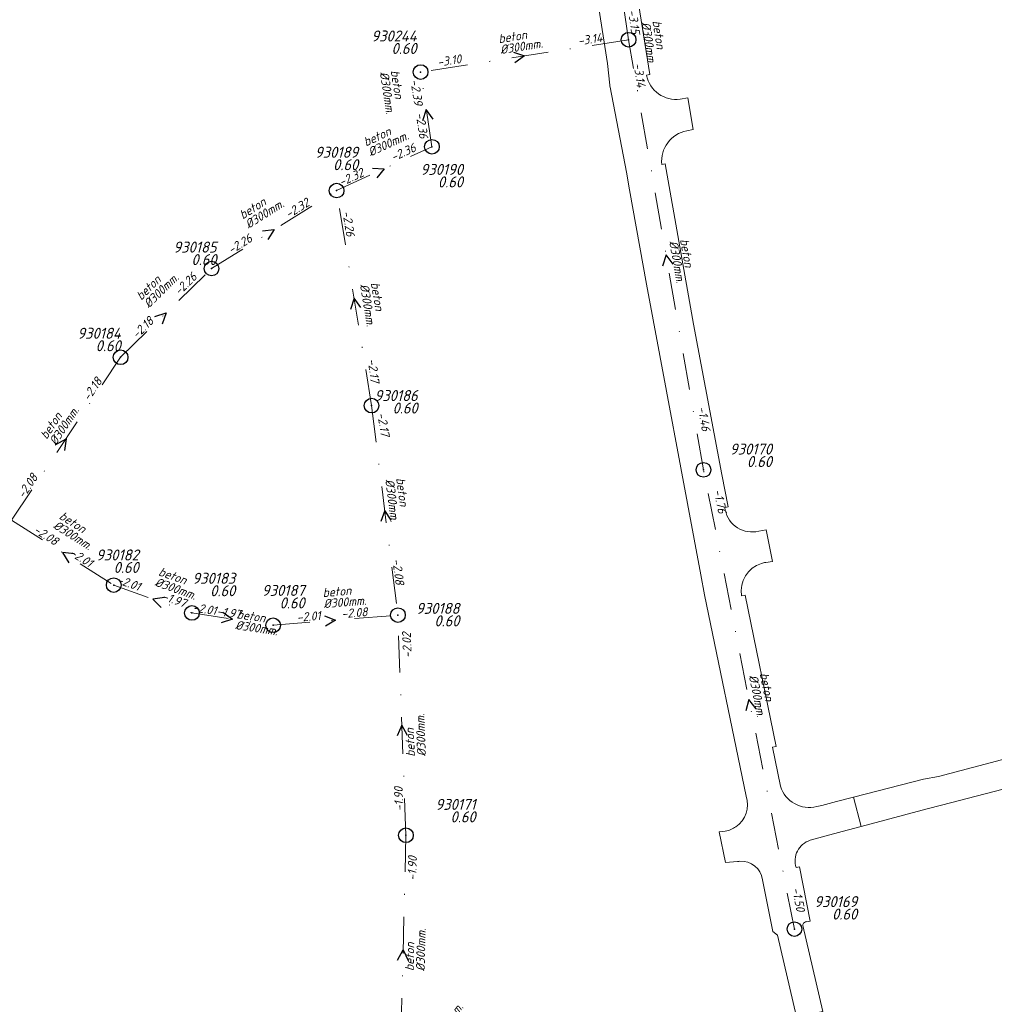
# Model space of a CAD drawing. Extents: x 148869 to 161638, y 453607 to 469810.
# Tile 662 of 1056: x 153665 to 153798, y 467904 to 468038. Entities that reach past the tile are written whole.
import ezdxf
from ezdxf.enums import TextEntityAlignment as Align

# ---------------------------------------------------------------- set-up
doc = ezdxf.new("R2010")
doc.units = 0
doc.header["$PDMODE"] = 32
doc.header["$PDSIZE"] = 2
doc.linetypes.add('RI-VWA', pattern=[11, 5, -3, 0, -3])
doc.layers.get('0').update_dxf_attribs({"linetype": 'CONTINUOUS'})
for name, color, linetype in [('B-OI-RI-BOB-T18-niet meenemen', 252, 'CONTINUOUS'), ('B-OI-RI-DIAMETER-T18-niet meenemen', 252, 'CONTINUOUS'), ('B-OI-RI-MATERIAAL-T18-niet meenemen', 252, 'CONTINUOUS'), ('B-OI-RI-STROOMRICHTING-S-niet meenemen', 252, 'CONTINUOUS'), ('B-OI-RI-VWA_PUTDEKSELHOOGTE-T25-niet meenemen', 252, 'CONTINUOUS'), ('gs dwa', 252, 'CONTINUOUS')]:
    doc.layers.add(name, color=color, linetype=linetype)
for name, color, linetype, lineweight in [('B-OI-RI-VWA_TRANSPORTLEIDING-G-niet meenemen', 252, 'RI-VWA', 18), ('B-RO-VH-VERHARDING_ASFALT-GV', 251, 'CONTINUOUS', 18), ('B-RO-VH-VERHARDING_STRAATBAKSTEEN-GV', 251, 'CONTINUOUS', 18)]:
    doc.layers.add(name, color=color, linetype=linetype, lineweight=lineweight)
doc.styles.add('iso15', font='ISO.shx', dxfattribs={"oblique": 15})
doc.styles.add('NLCS-ISO-M750_CURSIEF', font='NLCS-ISO.ttf', dxfattribs={"oblique": 15})

# ---------------------------------------------------------------- blocks, each defined once
blk = doc.blocks.new('ACMAP_ANN_TEMPLATE_diam')
at = {"color": 0, "linetype": 'ByBlock', "style": 'iso15', "oblique": 15}
blk.add_attdef('diam', (0.5, -1.3), '', height=1.2, dxfattribs=at)
blk = doc.blocks.new('ACMAP_ANN_TEMPLATE_mat')
at = {"color": 0, "linetype": 'ByBlock', "style": 'iso15', "oblique": 15}
blk.add_attdef('mat', (0.5, 0.2), '', height=1.2, dxfattribs=at)
blk = doc.blocks.new('ACMAP_ANN_TEMPLATE_nap-l')
at = {"color": 0, "linetype": 'ByBlock', "style": 'iso15', "oblique": 15}
blk.add_attdef('nap-l', (3.3, 0.2), '', height=1.2, dxfattribs=at)
blk = doc.blocks.new('ACMAP_ANN_TEMPLATE_nap-r')
at = {"color": 0, "linetype": 'ByBlock', "style": 'iso15', "oblique": 15}
blk.add_attdef('nap-r', text='', height=1.2, dxfattribs=at).set_placement((-4.1, 0.2), align=Align.RIGHT)
blk = doc.blocks.new('ACMAP_ANN_TEMPLATE_puth-dwa')
at = {"color": 0, "linetype": 'ByBlock', "style": 'iso15', "oblique": 15}
blk.add_attdef('puth-dwa', text='', height=1.5, dxfattribs=at).set_placement((2.7, 1), align=Align.RIGHT)
blk = doc.blocks.new('ACMAP_ANN_TEMPLATE_putnr-dwa')
at = {"color": 0, "linetype": 'ByBlock', "style": 'iso15', "oblique": 15}
blk.add_attdef('putnr-dwa', text='', height=1.5, dxfattribs=at).set_placement((2.7, 2.7), align=Align.RIGHT)

msp = doc.modelspace()

# ---------------------------------------------------------------- linework, layer by layer
at = {"layer": 'B-OI-RI-STROOMRICHTING-S-niet meenemen'}
for points in [[(153732.67, 468033.58), (153734.21, 468033.09), (153732.89, 468032.16)], [(153721.74, 468024.48), (153720.81, 468025.8), (153720.31, 468024.26)], [(153713.48, 468017.77), (153715.08, 468017.72), (153714.08, 468016.47)], [(153698.47, 468009.27), (153700.07, 468009.42), (153699.23, 468008.05)], [(153754.43, 468004.69), (153753.47, 468005.98), (153753.01, 468004.44)], [(153711.91, 467998.78), (153710.97, 468000.08), (153710.49, 467998.55)], [(153683.82, 467997.57), (153685.35, 467998.07), (153684.83, 467996.54)], [(153670.33, 467980.12), (153671.73, 467980.92), (153671.53, 467979.32)], [(153716.04, 467969.82), (153715.15, 467971.16), (153714.61, 467969.64)], [(153672.86, 467965.23), (153671.26, 467965.4), (153672.09, 467964.01)], [(153685.15, 467959.27), (153683.55, 467959.07), (153684.67, 467957.91)], [(153693.09, 467957.27), (153694.41, 467956.34), (153692.88, 467955.84)], [(153706.95, 467956.79), (153708.44, 467956.19), (153707.06, 467955.36)], [(153765.76, 467944.11), (153764.77, 467945.39), (153764.35, 467943.83)], [(153718.26, 467940.47), (153717.48, 467941.88), (153716.82, 467940.41)], [(153716.9, 467909.86), (153717.65, 467911.28), (153718.33, 467909.82)]]:
    msp.add_lwpolyline(points, dxfattribs=at)
at = {"layer": 'B-OI-RI-VWA_TRANSPORTLEIDING-G-niet meenemen'}
for p, q in [((153748.37, 468035.29), (153747.41, 468041.89)), ((153748.37, 468035.29), (153720.04, 468030.89)), ((153758.58, 467976.68), (153748.37, 468035.29)), ((153721.58, 468020.7), (153720.04, 468030.89)), ((153708.59, 468014.74), (153721.58, 468020.7)), ((153691.55, 468004.11), (153708.59, 468014.74)), ((153713.35, 467985.43), (153708.59, 468014.74)), ((153679.16, 467992.02), (153691.55, 468004.11)), ((153664.3, 467969.82), (153679.16, 467992.02)), ((153713.35, 467985.43), (153716.94, 467956.88)), ((153770.97, 467914.09), (153758.58, 467976.68)), ((153664.3, 467969.82), (153678.22, 467960.97)), ((153678.22, 467960.97), (153688.88, 467957.18)), ((153688.88, 467957.18), (153699.94, 467955.5)), ((153699.94, 467955.5), (153716.94, 467956.88)), ((153718.03, 467926.88), (153716.94, 467956.88)), ((153718.03, 467926.88), (153717.27, 467895.68))]:
    msp.add_line(p, q, dxfattribs=at)
at = {"layer": 'B-RO-VH-VERHARDING_ASFALT-GV', "flags": 128}
msp.add_lwpolyline([(153789.06, 467930.5), (153791.02, 467930.99), (153812.53, 467936.55), (153815.33, 467937.28), (153894.43, 467957.7), (153893.41, 467961.66), (153891.84, 467961.31), (153843.92, 467949.02), (153840.02, 467947.99), (153811.27, 467940.29), (153809.3, 467939.85), (153790.61, 467934.88), (153788.57, 467934.51), (153779.01, 467932.07), (153780.05, 467928.06)], close=True, dxfattribs=at)
at = {"layer": 'B-RO-VH-VERHARDING_STRAATBAKSTEEN-GV', "flags": 128}
for points in [[(153750.8, 468030.47), (153751.27, 468030.54), (153747.72, 468052.82), (153747.52, 468054.05), (153747.45, 468054.8), (153742.03, 468054.07), (153742.2, 468053.27), (153745.49, 468032.07), (153745.8, 468029.1)], [(153745.84, 468028.84), (153745.84, 468028.83), (153748.09, 468017.26), (153748.51, 468014.84), (153750.79, 468001.96), (153758.21, 467962.38), (153758.72, 467959.63), (153764.41, 467932.21)], [(153756.3, 468022.88), (153757.19, 468023.04), (153756.43, 468027.37), (153755.41, 468027.19)], [(153761.55, 467971.17), (153761.48, 467971.53), (153761.94, 467971.62), (153761.07, 467976.05), (153757.23, 467996.55), (153753.36, 468018.38), (153752.9, 468018.29), (153752.89, 468018.3)], [(153767.05, 467964.07), (153767.98, 467964.21), (153767.13, 467968.49), (153766.1, 467968.32)], [(153769.05, 467933.56), (153767.97, 467938.87), (153768.46, 467938.97), (153764.24, 467959.6), (153763.76, 467959.5), (153763.75, 467959.54)], [(153773.1, 467926.2), (153777.48, 467927.39), (153780.05, 467928.06), (153779.01, 467932.07), (153776.7, 467931.48), (153774.69, 467930.96), (153774.01, 467930.78)], [(153761.55, 467927.44), (153760.73, 467927.36), (153761.59, 467923.16), (153763.23, 467923.31)], [(153772.48, 467915.08), (153772.64, 467915.11), (153772.64, 467915.1), (153773.12, 467915.19), (153771.67, 467922.58), (153771.2, 467922.48)], [(153766.63, 467920.83), (153768.04, 467913.75), (153768.66, 467913.28), (153771.27, 467902.15), (153774.86, 467902.85), (153772.12, 467914.57)]]:
    msp.add_lwpolyline(points, dxfattribs=at)
at = {"layer": 'B-RO-VH-VERHARDING_STRAATBAKSTEEN-GV'}
for points in [[(153755.41, 468027.19, -0.396193), (153750.8, 468030.47)], [(153745.8, 468029.1, -0.015877), (153745.84, 468028.84)], [(153752.89, 468018.3, -0.39076), (153756.3, 468022.88)], [(153766.1, 467968.32, -0.425793), (153761.55, 467971.17)], [(153763.75, 467959.54, -0.370157), (153766.46, 467963.93)], [(153766.46, 467963.93, -0.037707), (153767.05, 467964.07)], [(153774.01, 467930.78, -0.394183), (153769.05, 467933.56)], [(153764.41, 467932.21, -0.331044), (153762.98, 467928.03)], [(153762.98, 467928.03, -0.104593), (153761.55, 467927.44)], [(153771.2, 467922.48, -0.417363), (153773.1, 467926.2)], [(153763.23, 467923.31, -0.025932), (153763.54, 467923.34)], [(153763.54, 467923.34, -0.392179), (153766.63, 467920.83)], [(153772.12, 467914.57, -0.364199), (153772.48, 467915.08)]]:
    msp.add_lwpolyline(points, format="xyb", dxfattribs=at)
at = {"layer": 'gs dwa'}
for p in [(153748.37, 468035.29), (153720.04, 468030.89), (153721.58, 468020.7), (153708.59, 468014.74), (153691.55, 468004.11), (153679.16, 467992.02), (153713.35, 467985.43), (153758.58, 467976.68), (153678.22, 467960.97), (153688.88, 467957.18), (153716.94, 467956.88), (153699.94, 467955.5), (153718.03, 467926.88), (153770.97, 467914.09)]:
    msp.add_point(p, dxfattribs=at)

# ---------------------------------------------------------------- block references
at = {"layer": 'B-OI-RI-BOB-T18-niet meenemen'}
ref = msp.add_blockref('ACMAP_ANN_TEMPLATE_nap-l', (153747.61, 468042.56), dxfattribs=dict(at, rotation=278.1447127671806))
ref.add_attrib('nap-l', '-3.15', (153748.28, 468039.32), dxfattribs={"layer": '0', "color": 0, "linetype": 'ByBlock', "height": 1.2, "rotation": 278.1447, "style": 'NLCS-ISO-M750_CURSIEF', "oblique": 15})
ref = msp.add_blockref('ACMAP_ANN_TEMPLATE_nap-l', (153738.31, 468033.8), dxfattribs=dict(at, rotation=8.828210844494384))
ref.add_attrib('nap-l', '-3.14', (153741.54, 468034.51), dxfattribs={"layer": '0', "color": 0, "linetype": 'ByBlock', "height": 1.2, "rotation": 8.8282, "style": 'NLCS-ISO-M750_CURSIEF', "oblique": 15})
ref = msp.add_blockref('ACMAP_ANN_TEMPLATE_nap-r', (153729.74, 468032.55), dxfattribs=dict(at, rotation=8.828210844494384))
ref.add_attrib('nap-r', '-3.10', dxfattribs={"layer": '0', "color": 0, "linetype": 'ByBlock', "height": 1.2, "rotation": 8.8282, "style": 'NLCS-ISO-M750_CURSIEF', "oblique": 15}).set_placement((153725.65, 468032.12), align=Align.RIGHT)
ref = msp.add_blockref('ACMAP_ANN_TEMPLATE_nap-l', (153748.37, 468035.29), dxfattribs=dict(at, rotation=278.2758928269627))
ref.add_attrib('nap-l', '-3.14', (153749.04, 468032.05), dxfattribs={"layer": '0', "color": 0, "linetype": 'ByBlock', "height": 1.2, "rotation": 278.2759, "style": 'NLCS-ISO-M750_CURSIEF', "oblique": 15})
ref = msp.add_blockref('ACMAP_ANN_TEMPLATE_nap-r', (153719.58, 468022.21), dxfattribs=dict(at, rotation=278.5939938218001))
ref.add_attrib('nap-r', '-2.39', dxfattribs={"layer": '0', "color": 0, "linetype": 'ByBlock', "height": 1.2, "rotation": 278.594, "style": 'NLCS-ISO-M750_CURSIEF', "oblique": 15}).set_placement((153719.17, 468026.29), align=Align.RIGHT)
ref = msp.add_blockref('ACMAP_ANN_TEMPLATE_nap-l', (153718.67, 468028.51), dxfattribs=dict(at, rotation=278.5939938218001))
ref.add_attrib('nap-l', '-2.36', (153719.36, 468025.28), dxfattribs={"layer": '0', "color": 0, "linetype": 'ByBlock', "height": 1.2, "rotation": 278.594, "style": 'NLCS-ISO-M750_CURSIEF', "oblique": 15})
ref = msp.add_blockref('ACMAP_ANN_TEMPLATE_nap-r', (153723.33, 468021.68), dxfattribs=dict(at, rotation=24.64634218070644))
ref.add_attrib('nap-r', '-2.36', dxfattribs={"layer": '0', "color": 0, "linetype": 'ByBlock', "height": 1.2, "rotation": 24.6463, "style": 'NLCS-ISO-M750_CURSIEF', "oblique": 15}).set_placement((153719.52, 468020.15), align=Align.RIGHT)
ref = msp.add_blockref('ACMAP_ANN_TEMPLATE_nap-l', (153706.33, 468013.72), dxfattribs=dict(at, rotation=24.64634218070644))
ref.add_attrib('nap-l', '-2.32', (153709.24, 468015.28), dxfattribs={"layer": '0', "color": 0, "linetype": 'ByBlock', "height": 1.2, "rotation": 24.6463, "style": 'NLCS-ISO-M750_CURSIEF', "oblique": 15})
ref = msp.add_blockref('ACMAP_ANN_TEMPLATE_nap-r', (153708.59, 468014.74), dxfattribs=dict(at, rotation=31.95699917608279))
ref.add_attrib('nap-r', '-2.32', dxfattribs={"layer": '0', "color": 0, "linetype": 'ByBlock', "height": 1.2, "rotation": 31.957, "style": 'NLCS-ISO-M750_CURSIEF', "oblique": 15}).set_placement((153705.01, 468012.74), align=Align.RIGHT)
ref = msp.add_blockref('ACMAP_ANN_TEMPLATE_nap-r', (153710.39, 468004.34), dxfattribs=dict(at, rotation=279.2244106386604))
ref.add_attrib('nap-r', '-2.26', dxfattribs={"layer": '0', "color": 0, "linetype": 'ByBlock', "height": 1.2, "rotation": 279.2244, "style": 'NLCS-ISO-M750_CURSIEF', "oblique": 15}).set_placement((153709.93, 468008.42), align=Align.RIGHT)
ref = msp.add_blockref('ACMAP_ANN_TEMPLATE_nap-l', (153691.55, 468004.11), dxfattribs=dict(at, rotation=31.95699917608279))
ref.add_attrib('nap-l', '-2.26', (153694.24, 468006.03), dxfattribs={"layer": '0', "color": 0, "linetype": 'ByBlock', "height": 1.2, "rotation": 31.957, "style": 'NLCS-ISO-M750_CURSIEF', "oblique": 15})
ref = msp.add_blockref('ACMAP_ANN_TEMPLATE_nap-r', (153692.74, 468005.54), dxfattribs=dict(at, rotation=44.29788098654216))
ref.add_attrib('nap-r', '-2.26', dxfattribs={"layer": '0', "color": 0, "linetype": 'ByBlock', "height": 1.2, "rotation": 44.2979, "style": 'NLCS-ISO-M750_CURSIEF', "oblique": 15}).set_placement((153689.66, 468002.82), align=Align.RIGHT)
ref = msp.add_blockref('ACMAP_ANN_TEMPLATE_nap-l', (153679.16, 467992.02), dxfattribs=dict(at, rotation=44.29788098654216))
ref.add_attrib('nap-l', '-2.18', (153681.38, 467994.47), dxfattribs={"layer": '0', "color": 0, "linetype": 'ByBlock', "height": 1.2, "rotation": 44.2979, "style": 'NLCS-ISO-M750_CURSIEF', "oblique": 15})
ref = msp.add_blockref('ACMAP_ANN_TEMPLATE_nap-l', (153712.22, 467994.99), dxfattribs=dict(at, rotation=277.1670021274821))
ref.add_attrib('nap-l', '-2.17', (153712.83, 467991.74), dxfattribs={"layer": '0', "color": 0, "linetype": 'ByBlock', "height": 1.2, "rotation": 277.167, "style": 'NLCS-ISO-M750_CURSIEF', "oblique": 15})
ref = msp.add_blockref('ACMAP_ANN_TEMPLATE_nap-r', (153679.16, 467992.02), dxfattribs=dict(at, rotation=56.20285992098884))
ref.add_attrib('nap-r', '-2.18', dxfattribs={"layer": '0', "color": 0, "linetype": 'ByBlock', "height": 1.2, "rotation": 56.2029, "style": 'NLCS-ISO-M750_CURSIEF', "oblique": 15}).set_placement((153676.71, 467988.72), align=Align.RIGHT)
ref = msp.add_blockref('ACMAP_ANN_TEMPLATE_nap-l', (153757.03, 467988.43), dxfattribs=dict(at, rotation=279.881895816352))
ref.add_attrib('nap-l', '-1.46', (153757.79, 467985.21), dxfattribs={"layer": '0', "color": 0, "linetype": 'ByBlock', "height": 1.2, "rotation": 279.8819, "style": 'NLCS-ISO-M750_CURSIEF', "oblique": 15})
ref = msp.add_blockref('ACMAP_ANN_TEMPLATE_nap-l', (153713.4, 467987.63), dxfattribs=dict(at, rotation=279.2244106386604))
ref.add_attrib('nap-l', '-2.17', (153714.12, 467984.41), dxfattribs={"layer": '0', "color": 0, "linetype": 'ByBlock', "height": 1.2, "rotation": 279.2244, "style": 'NLCS-ISO-M750_CURSIEF', "oblique": 15})
ref = msp.add_blockref('ACMAP_ANN_TEMPLATE_nap-l', (153664.3, 467969.82), dxfattribs=dict(at, rotation=56.20285992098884))
ref.add_attrib('nap-l', '-2.08', (153665.97, 467972.67), dxfattribs={"layer": '0', "color": 0, "linetype": 'ByBlock', "height": 1.2, "rotation": 56.2029, "style": 'NLCS-ISO-M750_CURSIEF', "oblique": 15})
ref = msp.add_blockref('ACMAP_ANN_TEMPLATE_nap-r', (153761.19, 467966.59), dxfattribs=dict(at, rotation=281.1972219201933))
ref.add_attrib('nap-r', '-1.76', dxfattribs={"layer": '0', "color": 0, "linetype": 'ByBlock', "height": 1.2, "rotation": 281.1972, "style": 'NLCS-ISO-M750_CURSIEF', "oblique": 15}).set_placement((153760.59, 467970.66), align=Align.RIGHT)
ref = msp.add_blockref('ACMAP_ANN_TEMPLATE_nap-l', (153664.3, 467969.82), dxfattribs=dict(at, rotation=327.552784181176))
ref.add_attrib('nap-l', '-2.08', (153667.19, 467968.22), dxfattribs={"layer": '0', "color": 0, "linetype": 'ByBlock', "height": 1.2, "rotation": 327.5528, "style": 'NLCS-ISO-M750_CURSIEF', "oblique": 15})
ref = msp.add_blockref('ACMAP_ANN_TEMPLATE_nap-r', (153678.22, 467960.97), dxfattribs=dict(at, rotation=327.552784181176))
ref.add_attrib('nap-r', '-2.01', dxfattribs={"layer": '0', "color": 0, "linetype": 'ByBlock', "height": 1.2, "rotation": 327.5528, "style": 'NLCS-ISO-M750_CURSIEF', "oblique": 15}).set_placement((153674.87, 467963.34), align=Align.RIGHT)
ref = msp.add_blockref('ACMAP_ANN_TEMPLATE_nap-r', (153716.94, 467956.88), dxfattribs=dict(at, rotation=277.1670021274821))
ref.add_attrib('nap-r', '-2.08', dxfattribs={"layer": '0', "color": 0, "linetype": 'ByBlock', "height": 1.2, "rotation": 277.167, "style": 'NLCS-ISO-M750_CURSIEF', "oblique": 15}).set_placement((153716.63, 467960.97), align=Align.RIGHT)
ref = msp.add_blockref('ACMAP_ANN_TEMPLATE_nap-l', (153675.36, 467962.17), dxfattribs=dict(at, rotation=340.4279345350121))
ref.add_attrib('nap-l', '-2.01', (153678.53, 467961.25), dxfattribs={"layer": '0', "color": 0, "linetype": 'ByBlock', "height": 1.2, "rotation": 340.4279, "style": 'NLCS-ISO-M750_CURSIEF', "oblique": 15})
ref = msp.add_blockref('ACMAP_ANN_TEMPLATE_nap-r', (153691.62, 467956.32), dxfattribs=dict(at, rotation=340.4279345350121))
ref.add_attrib('nap-r', '-1.97', dxfattribs={"layer": '0', "color": 0, "linetype": 'ByBlock', "height": 1.2, "rotation": 340.4279, "style": 'NLCS-ISO-M750_CURSIEF', "oblique": 15}).set_placement((153687.83, 467957.88), align=Align.RIGHT)
ref = msp.add_blockref('ACMAP_ANN_TEMPLATE_nap-r', (153696.16, 467956.07), dxfattribs=dict(at, rotation=351.3628685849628))
ref.add_attrib('nap-r', '-2.01', dxfattribs={"layer": '0', "color": 0, "linetype": 'ByBlock', "height": 1.2, "rotation": 351.3629, "style": 'NLCS-ISO-M750_CURSIEF', "oblique": 15}).set_placement((153692.13, 467956.88), align=Align.RIGHT)
ref = msp.add_blockref('ACMAP_ANN_TEMPLATE_nap-l', (153688.88, 467957.18), dxfattribs=dict(at, rotation=351.3628685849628))
ref.add_attrib('nap-l', '-1.97', (153692.17, 467956.88), dxfattribs={"layer": '0', "color": 0, "linetype": 'ByBlock', "height": 1.2, "rotation": 351.3629, "style": 'NLCS-ISO-M750_CURSIEF', "oblique": 15})
ref = msp.add_blockref('ACMAP_ANN_TEMPLATE_nap-r', (153716.94, 467956.88), dxfattribs=dict(at, rotation=4.640893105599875))
ref.add_attrib('nap-r', '-2.08', dxfattribs={"layer": '0', "color": 0, "linetype": 'ByBlock', "height": 1.2, "rotation": 4.6409, "style": 'NLCS-ISO-M750_CURSIEF', "oblique": 15}).set_placement((153712.84, 467956.75), align=Align.RIGHT)
ref = msp.add_blockref('ACMAP_ANN_TEMPLATE_nap-l', (153699.94, 467955.5), dxfattribs=dict(at, rotation=4.640893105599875))
ref.add_attrib('nap-l', '-2.01', (153703.21, 467955.97), dxfattribs={"layer": '0', "color": 0, "linetype": 'ByBlock', "height": 1.2, "rotation": 4.6409, "style": 'NLCS-ISO-M750_CURSIEF', "oblique": 15})
ref = msp.add_blockref('ACMAP_ANN_TEMPLATE_nap-r', (153718.75, 467958.63), dxfattribs=dict(at, rotation=92.08083133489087))
ref.add_attrib('nap-r', '-2.02', dxfattribs={"layer": '0', "color": 0, "linetype": 'ByBlock', "height": 1.2, "rotation": 92.0808, "style": 'NLCS-ISO-M750_CURSIEF', "oblique": 15}).set_placement((153718.7, 467954.53), align=Align.RIGHT)
ref = msp.add_blockref('ACMAP_ANN_TEMPLATE_nap-l', (153718.03, 467926.88), dxfattribs=dict(at, rotation=92.08083133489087))
ref.add_attrib('nap-l', '-1.90', (153717.71, 467930.17), dxfattribs={"layer": '0', "color": 0, "linetype": 'ByBlock', "height": 1.2, "rotation": 92.0808, "style": 'NLCS-ISO-M750_CURSIEF', "oblique": 15})
ref = msp.add_blockref('ACMAP_ANN_TEMPLATE_nap-l', (153719.57, 467917.4), dxfattribs=dict(at, rotation=88.60460952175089))
ref.add_attrib('nap-l', '-1.90', (153719.45, 467920.7), dxfattribs={"layer": '0', "color": 0, "linetype": 'ByBlock', "height": 1.2, "rotation": 88.6046, "style": 'NLCS-ISO-M750_CURSIEF', "oblique": 15})
ref = msp.add_blockref('ACMAP_ANN_TEMPLATE_nap-l', (153769.78, 467922.86), dxfattribs=dict(at, rotation=281.1972219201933))
ref.add_attrib('nap-l', '-1.50', (153770.62, 467919.66), dxfattribs={"layer": '0', "color": 0, "linetype": 'ByBlock', "height": 1.2, "rotation": 281.1972, "style": 'NLCS-ISO-M750_CURSIEF', "oblique": 15})
at = {"layer": 'B-OI-RI-DIAMETER-T18-niet meenemen'}
ref = msp.add_blockref('ACMAP_ANN_TEMPLATE_diam', (153751.35, 468038.3), dxfattribs=dict(at, rotation=278.2758928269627))
ref.add_attrib('diam', '%%c300mm.', (153750.14, 468037.62), dxfattribs={"layer": '0', "color": 0, "linetype": 'ByBlock', "height": 1.2, "rotation": 278.2759, "style": 'NLCS-ISO-M750_CURSIEF', "oblique": 15})
ref = msp.add_blockref('ACMAP_ANN_TEMPLATE_diam', (153730.27, 468034.53), dxfattribs=dict(at, rotation=8.828210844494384))
ref.add_attrib('diam', '%%c300mm.', (153730.96, 468033.33), dxfattribs={"layer": '0', "color": 0, "linetype": 'ByBlock', "height": 1.2, "rotation": 8.8282, "style": 'NLCS-ISO-M750_CURSIEF', "oblique": 15})
ref = msp.add_blockref('ACMAP_ANN_TEMPLATE_diam', (153715.68, 468031.53), dxfattribs=dict(at, rotation=278.5939938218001))
ref.add_attrib('diam', '%%c300mm.', (153714.47, 468030.84), dxfattribs={"layer": '0', "color": 0, "linetype": 'ByBlock', "height": 1.2, "rotation": 278.594, "style": 'NLCS-ISO-M750_CURSIEF', "oblique": 15})
ref = msp.add_blockref('ACMAP_ANN_TEMPLATE_diam', (153712.21, 468020.34), dxfattribs=dict(at, rotation=24.64634218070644))
ref.add_attrib('diam', '%%c300mm.', (153713.21, 468019.36), dxfattribs={"layer": '0', "color": 0, "linetype": 'ByBlock', "height": 1.2, "rotation": 24.6463, "style": 'NLCS-ISO-M750_CURSIEF', "oblique": 15})
ref = msp.add_blockref('ACMAP_ANN_TEMPLATE_diam', (153695.47, 468010.35), dxfattribs=dict(at, rotation=31.95699917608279))
ref.add_attrib('diam', '%%c300mm.', (153696.59, 468009.51), dxfattribs={"layer": '0', "color": 0, "linetype": 'ByBlock', "height": 1.2, "rotation": 31.957, "style": 'NLCS-ISO-M750_CURSIEF', "oblique": 15})
ref = msp.add_blockref('ACMAP_ANN_TEMPLATE_diam', (153755.08, 468008.5), dxfattribs=dict(at, rotation=279.881895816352))
ref.add_attrib('diam', '%%c300mm.', (153753.89, 468007.79), dxfattribs={"layer": '0', "color": 0, "linetype": 'ByBlock', "height": 1.2, "rotation": 279.8819, "style": 'NLCS-ISO-M750_CURSIEF', "oblique": 15})
ref = msp.add_blockref('ACMAP_ANN_TEMPLATE_diam', (153681.74, 467999.22), dxfattribs=dict(at, rotation=44.29788098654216))
ref.add_attrib('diam', '%%c300mm.', (153683, 467998.64), dxfattribs={"layer": '0', "color": 0, "linetype": 'ByBlock', "height": 1.2, "rotation": 44.2979, "style": 'NLCS-ISO-M750_CURSIEF', "oblique": 15})
ref = msp.add_blockref('ACMAP_ANN_TEMPLATE_diam', (153712.96, 468002.61), dxfattribs=dict(at, rotation=279.2244106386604))
ref.add_attrib('diam', '%%c300mm.', (153711.76, 468001.91), dxfattribs={"layer": '0', "color": 0, "linetype": 'ByBlock', "height": 1.2, "rotation": 279.2244, "style": 'NLCS-ISO-M750_CURSIEF', "oblique": 15})
ref = msp.add_blockref('ACMAP_ANN_TEMPLATE_diam', (153668.97, 467980.22), dxfattribs=dict(at, rotation=56.20285992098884))
ref.add_attrib('diam', '%%c300mm.', (153670.32, 467979.92), dxfattribs={"layer": '0', "color": 0, "linetype": 'ByBlock', "height": 1.2, "rotation": 56.2029, "style": 'NLCS-ISO-M750_CURSIEF', "oblique": 15})
ref = msp.add_blockref('ACMAP_ANN_TEMPLATE_diam', (153716.44, 467976), dxfattribs=dict(at, rotation=277.1670021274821))
ref.add_attrib('diam', '%%c300mm.', (153715.21, 467975.34), dxfattribs={"layer": '0', "color": 0, "linetype": 'ByBlock', "height": 1.2, "rotation": 277.167, "style": 'NLCS-ISO-M750_CURSIEF', "oblique": 15})
ref = msp.add_blockref('ACMAP_ANN_TEMPLATE_diam', (153670.14, 467970.19), dxfattribs=dict(at, rotation=327.552784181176))
ref.add_attrib('diam', '%%c300mm.', (153669.87, 467968.82), dxfattribs={"layer": '0', "color": 0, "linetype": 'ByBlock', "height": 1.2, "rotation": 327.5528, "style": 'NLCS-ISO-M750_CURSIEF', "oblique": 15})
ref = msp.add_blockref('ACMAP_ANN_TEMPLATE_diam', (153683.68, 467962.3), dxfattribs=dict(at, rotation=340.4279345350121))
ref.add_attrib('diam', '%%c300mm.', (153683.72, 467960.91), dxfattribs={"layer": '0', "color": 0, "linetype": 'ByBlock', "height": 1.2, "rotation": 340.4279, "style": 'NLCS-ISO-M750_CURSIEF', "oblique": 15})
ref = msp.add_blockref('ACMAP_ANN_TEMPLATE_diam', (153706.25, 467959.09), dxfattribs=dict(at, rotation=4.640893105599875))
ref.add_attrib('diam', '%%c300mm.', (153706.85, 467957.83), dxfattribs={"layer": '0', "color": 0, "linetype": 'ByBlock', "height": 1.2, "rotation": 4.6409, "style": 'NLCS-ISO-M750_CURSIEF', "oblique": 15})
ref = msp.add_blockref('ACMAP_ANN_TEMPLATE_diam', (153694.41, 467956.34), dxfattribs=dict(at, rotation=351.3628685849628))
ref.add_attrib('diam', '%%c300mm.', (153694.71, 467954.98), dxfattribs={"layer": '0', "color": 0, "linetype": 'ByBlock', "height": 1.2, "rotation": 351.3629, "style": 'NLCS-ISO-M750_CURSIEF', "oblique": 15})
ref = msp.add_blockref('ACMAP_ANN_TEMPLATE_diam', (153765.93, 467949.36), dxfattribs=dict(at, rotation=281.1972219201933))
ref.add_attrib('diam', '%%c300mm.', (153764.75, 467948.62), dxfattribs={"layer": '0', "color": 0, "linetype": 'ByBlock', "height": 1.2, "rotation": 281.1972, "style": 'NLCS-ISO-M750_CURSIEF', "oblique": 15})
ref = msp.add_blockref('ACMAP_ANN_TEMPLATE_diam', (153719.48, 467937.09), dxfattribs=dict(at, rotation=92.08083133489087))
ref.add_attrib('diam', '%%c300mm.', (153720.76, 467937.64), dxfattribs={"layer": '0', "color": 0, "linetype": 'ByBlock', "height": 1.2, "rotation": 92.0808, "style": 'NLCS-ISO-M750_CURSIEF', "oblique": 15})
ref = msp.add_blockref('ACMAP_ANN_TEMPLATE_diam', (153719.28, 467907.86), dxfattribs=dict(at, rotation=88.60460952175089))
ref.add_attrib('diam', '%%c300mm.', (153720.59, 467908.33), dxfattribs={"layer": '0', "color": 0, "linetype": 'ByBlock', "height": 1.2, "rotation": 88.6046, "style": 'NLCS-ISO-M750_CURSIEF', "oblique": 15})
ref = msp.add_blockref('ACMAP_ANN_TEMPLATE_diam', (153721.06, 467899.18), dxfattribs=dict(at, rotation=52.68552714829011))
ref.add_attrib('diam', '%%c300mm.', (153722.39, 467898.79), dxfattribs={"layer": '0', "color": 0, "linetype": 'ByBlock', "height": 1.2, "rotation": 52.6855, "style": 'NLCS-ISO-M750_CURSIEF', "oblique": 15})
at = {"layer": 'B-OI-RI-MATERIAAL-T18-niet meenemen'}
ref = msp.add_blockref('ACMAP_ANN_TEMPLATE_mat', (153751.35, 468038.3), dxfattribs=dict(at, rotation=278.2758928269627))
ref.add_attrib('mat', 'beton', (153751.62, 468037.83), dxfattribs={"layer": '0', "color": 0, "linetype": 'ByBlock', "height": 1.2, "rotation": 278.2759, "style": 'NLCS-ISO-M750_CURSIEF', "oblique": 15})
ref = msp.add_blockref('ACMAP_ANN_TEMPLATE_mat', (153730.27, 468034.53), dxfattribs=dict(at, rotation=8.828210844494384))
ref.add_attrib('mat', 'beton', (153730.73, 468034.81), dxfattribs={"layer": '0', "color": 0, "linetype": 'ByBlock', "height": 1.2, "rotation": 8.8282, "style": 'NLCS-ISO-M750_CURSIEF', "oblique": 15})
ref = msp.add_blockref('ACMAP_ANN_TEMPLATE_mat', (153715.68, 468031.53), dxfattribs=dict(at, rotation=278.5939938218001))
ref.add_attrib('mat', 'beton', (153715.95, 468031.06), dxfattribs={"layer": '0', "color": 0, "linetype": 'ByBlock', "height": 1.2, "rotation": 278.594, "style": 'NLCS-ISO-M750_CURSIEF', "oblique": 15})
ref = msp.add_blockref('ACMAP_ANN_TEMPLATE_mat', (153712.21, 468020.34), dxfattribs=dict(at, rotation=24.64634218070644))
ref.add_attrib('mat', 'beton', (153712.58, 468020.73), dxfattribs={"layer": '0', "color": 0, "linetype": 'ByBlock', "height": 1.2, "rotation": 24.6463, "style": 'NLCS-ISO-M750_CURSIEF', "oblique": 15})
ref = msp.add_blockref('ACMAP_ANN_TEMPLATE_mat', (153695.47, 468010.35), dxfattribs=dict(at, rotation=31.95699917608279))
ref.add_attrib('mat', 'beton', (153695.79, 468010.78), dxfattribs={"layer": '0', "color": 0, "linetype": 'ByBlock', "height": 1.2, "rotation": 31.957, "style": 'NLCS-ISO-M750_CURSIEF', "oblique": 15})
ref = msp.add_blockref('ACMAP_ANN_TEMPLATE_mat', (153755.08, 468008.5), dxfattribs=dict(at, rotation=279.881895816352))
ref.add_attrib('mat', 'beton', (153755.37, 468008.05), dxfattribs={"layer": '0', "color": 0, "linetype": 'ByBlock', "height": 1.2, "rotation": 279.8819, "style": 'NLCS-ISO-M750_CURSIEF', "oblique": 15})
ref = msp.add_blockref('ACMAP_ANN_TEMPLATE_mat', (153681.74, 467999.22), dxfattribs=dict(at, rotation=44.29788098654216))
ref.add_attrib('mat', 'beton', (153681.96, 467999.71), dxfattribs={"layer": '0', "color": 0, "linetype": 'ByBlock', "height": 1.2, "rotation": 44.2979, "style": 'NLCS-ISO-M750_CURSIEF', "oblique": 15})
ref = msp.add_blockref('ACMAP_ANN_TEMPLATE_mat', (153712.96, 468002.61), dxfattribs=dict(at, rotation=279.2244106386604))
ref.add_attrib('mat', 'beton', (153713.24, 468002.15), dxfattribs={"layer": '0', "color": 0, "linetype": 'ByBlock', "height": 1.2, "rotation": 279.2244, "style": 'NLCS-ISO-M750_CURSIEF', "oblique": 15})
ref = msp.add_blockref('ACMAP_ANN_TEMPLATE_mat', (153668.97, 467980.22), dxfattribs=dict(at, rotation=56.20285992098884))
ref.add_attrib('mat', 'beton', (153669.08, 467980.75), dxfattribs={"layer": '0', "color": 0, "linetype": 'ByBlock', "height": 1.2, "rotation": 56.2029, "style": 'NLCS-ISO-M750_CURSIEF', "oblique": 15})
ref = msp.add_blockref('ACMAP_ANN_TEMPLATE_mat', (153716.44, 467976), dxfattribs=dict(at, rotation=277.1670021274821))
ref.add_attrib('mat', 'beton', (153716.7, 467975.53), dxfattribs={"layer": '0', "color": 0, "linetype": 'ByBlock', "height": 1.2, "rotation": 277.167, "style": 'NLCS-ISO-M750_CURSIEF', "oblique": 15})
ref = msp.add_blockref('ACMAP_ANN_TEMPLATE_mat', (153670.14, 467970.19), dxfattribs=dict(at, rotation=327.552784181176))
ref.add_attrib('mat', 'beton', (153670.67, 467970.09), dxfattribs={"layer": '0', "color": 0, "linetype": 'ByBlock', "height": 1.2, "rotation": 327.5528, "style": 'NLCS-ISO-M750_CURSIEF', "oblique": 15})
ref = msp.add_blockref('ACMAP_ANN_TEMPLATE_mat', (153683.68, 467962.3), dxfattribs=dict(at, rotation=340.4279345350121))
ref.add_attrib('mat', 'beton', (153684.22, 467962.33), dxfattribs={"layer": '0', "color": 0, "linetype": 'ByBlock', "height": 1.2, "rotation": 340.4279, "style": 'NLCS-ISO-M750_CURSIEF', "oblique": 15})
ref = msp.add_blockref('ACMAP_ANN_TEMPLATE_mat', (153706.25, 467959.09), dxfattribs=dict(at, rotation=4.640893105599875))
ref.add_attrib('mat', 'beton', (153706.73, 467959.33), dxfattribs={"layer": '0', "color": 0, "linetype": 'ByBlock', "height": 1.2, "rotation": 4.6409, "style": 'NLCS-ISO-M750_CURSIEF', "oblique": 15})
ref = msp.add_blockref('ACMAP_ANN_TEMPLATE_mat', (153694.41, 467956.34), dxfattribs=dict(at, rotation=351.3628685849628))
ref.add_attrib('mat', 'beton', (153694.93, 467956.46), dxfattribs={"layer": '0', "color": 0, "linetype": 'ByBlock', "height": 1.2, "rotation": 351.3629, "style": 'NLCS-ISO-M750_CURSIEF', "oblique": 15})
ref = msp.add_blockref('ACMAP_ANN_TEMPLATE_mat', (153765.93, 467949.36), dxfattribs=dict(at, rotation=281.1972219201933))
ref.add_attrib('mat', 'beton', (153766.23, 467948.91), dxfattribs={"layer": '0', "color": 0, "linetype": 'ByBlock', "height": 1.2, "rotation": 281.1972, "style": 'NLCS-ISO-M750_CURSIEF', "oblique": 15})
ref = msp.add_blockref('ACMAP_ANN_TEMPLATE_mat', (153719.48, 467937.09), dxfattribs=dict(at, rotation=92.08083133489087))
ref.add_attrib('mat', 'beton', (153719.26, 467937.59), dxfattribs={"layer": '0', "color": 0, "linetype": 'ByBlock', "height": 1.2, "rotation": 92.0808, "style": 'NLCS-ISO-M750_CURSIEF', "oblique": 15})
ref = msp.add_blockref('ACMAP_ANN_TEMPLATE_mat', (153719.28, 467907.86), dxfattribs=dict(at, rotation=88.60460952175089))
ref.add_attrib('mat', 'beton', (153719.09, 467908.37), dxfattribs={"layer": '0', "color": 0, "linetype": 'ByBlock', "height": 1.2, "rotation": 88.6046, "style": 'NLCS-ISO-M750_CURSIEF', "oblique": 15})
at = {"layer": 'B-OI-RI-VWA_PUTDEKSELHOOGTE-T25-niet meenemen'}
ref = msp.add_blockref('ACMAP_ANN_TEMPLATE_putnr-dwa', (153716.79, 468032.35), dxfattribs=at)
ref.add_attrib('putnr-dwa', '930244', dxfattribs={"layer": '0', "color": 0, "linetype": 'ByBlock', "height": 1.5, "style": 'NLCS-ISO-M750_CURSIEF', "oblique": 15}).set_placement((153719.49, 468035.05), align=Align.RIGHT)
ref = msp.add_blockref('ACMAP_ANN_TEMPLATE_puth-dwa', (153716.79, 468032.35), dxfattribs=at)
ref.add_attrib('puth-dwa', '0.60', dxfattribs={"layer": '0', "color": 0, "linetype": 'ByBlock', "height": 1.5, "style": 'NLCS-ISO-M750_CURSIEF', "oblique": 15}).set_placement((153719.49, 468033.35), align=Align.RIGHT)
ref = msp.add_blockref('ACMAP_ANN_TEMPLATE_putnr-dwa', (153708.83, 468016.51), dxfattribs=at)
ref.add_attrib('putnr-dwa', '930189', dxfattribs={"layer": '0', "color": 0, "linetype": 'ByBlock', "height": 1.5, "style": 'NLCS-ISO-M750_CURSIEF', "oblique": 15}).set_placement((153711.53, 468019.21), align=Align.RIGHT)
ref = msp.add_blockref('ACMAP_ANN_TEMPLATE_puth-dwa', (153708.83, 468016.51), dxfattribs=at)
ref.add_attrib('puth-dwa', '0.60', dxfattribs={"layer": '0', "color": 0, "linetype": 'ByBlock', "height": 1.5, "style": 'NLCS-ISO-M750_CURSIEF', "oblique": 15}).set_placement((153711.53, 468017.51), align=Align.RIGHT)
ref = msp.add_blockref('ACMAP_ANN_TEMPLATE_putnr-dwa', (153723.11, 468014.17), dxfattribs=at)
ref.add_attrib('putnr-dwa', '930190', dxfattribs={"layer": '0', "color": 0, "linetype": 'ByBlock', "height": 1.5, "style": 'NLCS-ISO-M750_CURSIEF', "oblique": 15}).set_placement((153725.81, 468016.87), align=Align.RIGHT)
ref = msp.add_blockref('ACMAP_ANN_TEMPLATE_puth-dwa', (153723.11, 468014.17), dxfattribs=at)
ref.add_attrib('puth-dwa', '0.60', dxfattribs={"layer": '0', "color": 0, "linetype": 'ByBlock', "height": 1.5, "style": 'NLCS-ISO-M750_CURSIEF', "oblique": 15}).set_placement((153725.81, 468015.17), align=Align.RIGHT)
ref = msp.add_blockref('ACMAP_ANN_TEMPLATE_putnr-dwa', (153689.53, 468003.58), dxfattribs=at)
ref.add_attrib('putnr-dwa', '930185', dxfattribs={"layer": '0', "color": 0, "linetype": 'ByBlock', "height": 1.5, "style": 'NLCS-ISO-M750_CURSIEF', "oblique": 15}).set_placement((153692.23, 468006.28), align=Align.RIGHT)
ref = msp.add_blockref('ACMAP_ANN_TEMPLATE_puth-dwa', (153689.53, 468003.58), dxfattribs=at)
ref.add_attrib('puth-dwa', '0.60', dxfattribs={"layer": '0', "color": 0, "linetype": 'ByBlock', "height": 1.5, "style": 'NLCS-ISO-M750_CURSIEF', "oblique": 15}).set_placement((153692.23, 468004.58), align=Align.RIGHT)
ref = msp.add_blockref('ACMAP_ANN_TEMPLATE_putnr-dwa', (153676.48, 467991.84), dxfattribs=at)
ref.add_attrib('putnr-dwa', '930184', dxfattribs={"layer": '0', "color": 0, "linetype": 'ByBlock', "height": 1.5, "style": 'NLCS-ISO-M750_CURSIEF', "oblique": 15}).set_placement((153679.18, 467994.54), align=Align.RIGHT)
ref = msp.add_blockref('ACMAP_ANN_TEMPLATE_puth-dwa', (153676.48, 467991.84), dxfattribs=at)
ref.add_attrib('puth-dwa', '0.60', dxfattribs={"layer": '0', "color": 0, "linetype": 'ByBlock', "height": 1.5, "style": 'NLCS-ISO-M750_CURSIEF', "oblique": 15}).set_placement((153679.18, 467992.84), align=Align.RIGHT)
ref = msp.add_blockref('ACMAP_ANN_TEMPLATE_putnr-dwa', (153716.93, 467983.35), dxfattribs=at)
ref.add_attrib('putnr-dwa', '930186', dxfattribs={"layer": '0', "color": 0, "linetype": 'ByBlock', "height": 1.5, "style": 'NLCS-ISO-M750_CURSIEF', "oblique": 15}).set_placement((153719.63, 467986.05), align=Align.RIGHT)
ref = msp.add_blockref('ACMAP_ANN_TEMPLATE_puth-dwa', (153716.93, 467983.35), dxfattribs=at)
ref.add_attrib('puth-dwa', '0.60', dxfattribs={"layer": '0', "color": 0, "linetype": 'ByBlock', "height": 1.5, "style": 'NLCS-ISO-M750_CURSIEF', "oblique": 15}).set_placement((153719.63, 467984.35), align=Align.RIGHT)
ref = msp.add_blockref('ACMAP_ANN_TEMPLATE_putnr-dwa', (153765.21, 467976.06), dxfattribs=at)
ref.add_attrib('putnr-dwa', '930170', dxfattribs={"layer": '0', "color": 0, "linetype": 'ByBlock', "height": 1.5, "style": 'NLCS-ISO-M750_CURSIEF', "oblique": 15}).set_placement((153767.91, 467978.76), align=Align.RIGHT)
ref = msp.add_blockref('ACMAP_ANN_TEMPLATE_puth-dwa', (153765.21, 467976.06), dxfattribs=at)
ref.add_attrib('puth-dwa', '0.60', dxfattribs={"layer": '0', "color": 0, "linetype": 'ByBlock', "height": 1.5, "style": 'NLCS-ISO-M750_CURSIEF', "oblique": 15}).set_placement((153767.91, 467977.06), align=Align.RIGHT)
ref = msp.add_blockref('ACMAP_ANN_TEMPLATE_putnr-dwa', (153678.93, 467961.63), dxfattribs=at)
ref.add_attrib('putnr-dwa', '930182', dxfattribs={"layer": '0', "color": 0, "linetype": 'ByBlock', "height": 1.5, "style": 'NLCS-ISO-M750_CURSIEF', "oblique": 15}).set_placement((153681.63, 467964.33), align=Align.RIGHT)
ref = msp.add_blockref('ACMAP_ANN_TEMPLATE_puth-dwa', (153678.93, 467961.63), dxfattribs=at)
ref.add_attrib('puth-dwa', '0.60', dxfattribs={"layer": '0', "color": 0, "linetype": 'ByBlock', "height": 1.5, "style": 'NLCS-ISO-M750_CURSIEF', "oblique": 15}).set_placement((153681.63, 467962.63), align=Align.RIGHT)
ref = msp.add_blockref('ACMAP_ANN_TEMPLATE_putnr-dwa', (153692.08, 467958.45), dxfattribs=at)
ref.add_attrib('putnr-dwa', '930183', dxfattribs={"layer": '0', "color": 0, "linetype": 'ByBlock', "height": 1.5, "style": 'NLCS-ISO-M750_CURSIEF', "oblique": 15}).set_placement((153694.78, 467961.15), align=Align.RIGHT)
ref = msp.add_blockref('ACMAP_ANN_TEMPLATE_puth-dwa', (153692.08, 467958.45), dxfattribs=at)
ref.add_attrib('puth-dwa', '0.60', dxfattribs={"layer": '0', "color": 0, "linetype": 'ByBlock', "height": 1.5, "style": 'NLCS-ISO-M750_CURSIEF', "oblique": 15}).set_placement((153694.78, 467959.45), align=Align.RIGHT)
ref = msp.add_blockref('ACMAP_ANN_TEMPLATE_putnr-dwa', (153701.54, 467956.8), dxfattribs=at)
ref.add_attrib('putnr-dwa', '930187', dxfattribs={"layer": '0', "color": 0, "linetype": 'ByBlock', "height": 1.5, "style": 'NLCS-ISO-M750_CURSIEF', "oblique": 15}).set_placement((153704.24, 467959.5), align=Align.RIGHT)
ref = msp.add_blockref('ACMAP_ANN_TEMPLATE_puth-dwa', (153701.54, 467956.8), dxfattribs=at)
ref.add_attrib('puth-dwa', '0.60', dxfattribs={"layer": '0', "color": 0, "linetype": 'ByBlock', "height": 1.5, "style": 'NLCS-ISO-M750_CURSIEF', "oblique": 15}).set_placement((153704.24, 467957.8), align=Align.RIGHT)
ref = msp.add_blockref('ACMAP_ANN_TEMPLATE_putnr-dwa', (153722.63, 467954.35), dxfattribs=at)
ref.add_attrib('putnr-dwa', '930188', dxfattribs={"layer": '0', "color": 0, "linetype": 'ByBlock', "height": 1.5, "style": 'NLCS-ISO-M750_CURSIEF', "oblique": 15}).set_placement((153725.33, 467957.05), align=Align.RIGHT)
ref = msp.add_blockref('ACMAP_ANN_TEMPLATE_puth-dwa', (153722.63, 467954.35), dxfattribs=at)
ref.add_attrib('puth-dwa', '0.60', dxfattribs={"layer": '0', "color": 0, "linetype": 'ByBlock', "height": 1.5, "style": 'NLCS-ISO-M750_CURSIEF', "oblique": 15}).set_placement((153725.33, 467955.35), align=Align.RIGHT)
ref = msp.add_blockref('ACMAP_ANN_TEMPLATE_putnr-dwa', (153724.83, 467927.64), dxfattribs=at)
ref.add_attrib('putnr-dwa', '930171', dxfattribs={"layer": '0', "color": 0, "linetype": 'ByBlock', "height": 1.5, "style": 'NLCS-ISO-M750_CURSIEF', "oblique": 15}).set_placement((153727.53, 467930.34), align=Align.RIGHT)
ref = msp.add_blockref('ACMAP_ANN_TEMPLATE_puth-dwa', (153724.83, 467927.64), dxfattribs=at)
ref.add_attrib('puth-dwa', '0.60', dxfattribs={"layer": '0', "color": 0, "linetype": 'ByBlock', "height": 1.5, "style": 'NLCS-ISO-M750_CURSIEF', "oblique": 15}).set_placement((153727.53, 467928.64), align=Align.RIGHT)
ref = msp.add_blockref('ACMAP_ANN_TEMPLATE_putnr-dwa', (153776.82, 467914.39), dxfattribs=at)
ref.add_attrib('putnr-dwa', '930169', dxfattribs={"layer": '0', "color": 0, "linetype": 'ByBlock', "height": 1.5, "style": 'NLCS-ISO-M750_CURSIEF', "oblique": 15}).set_placement((153779.52, 467917.09), align=Align.RIGHT)
ref = msp.add_blockref('ACMAP_ANN_TEMPLATE_puth-dwa', (153776.82, 467914.39), dxfattribs=at)
ref.add_attrib('puth-dwa', '0.60', dxfattribs={"layer": '0', "color": 0, "linetype": 'ByBlock', "height": 1.5, "style": 'NLCS-ISO-M750_CURSIEF', "oblique": 15}).set_placement((153779.52, 467915.39), align=Align.RIGHT)

doc.saveas('drawing.dxf')
